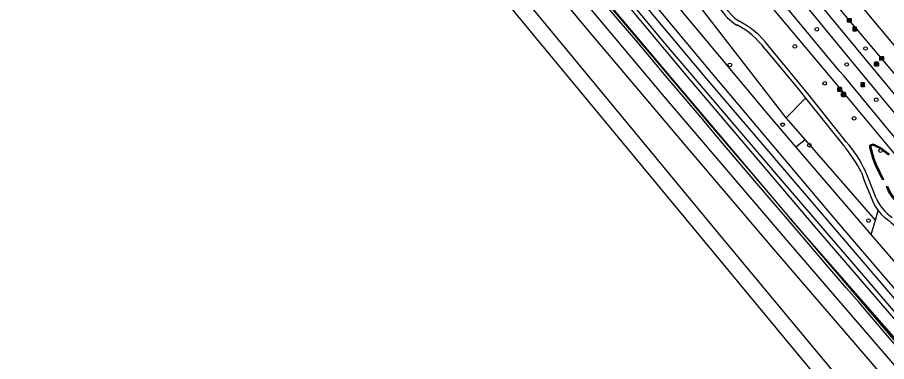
# Model space of a CAD drawing. Extents: x 159280 to 160375, y 384531 to 385872.
# Drawn here: x 159420.1 to 159655, y 384833 to 384926 of the extents above; entities that cross this region are included whole.
import ezdxf

# ---------------------------------------------------------------- set-up
doc = ezdxf.new("R2010")
doc.units = 0
for name, color, linetype in [('IMGEO_Afvalbak', 7, 'Continuous'), ('IMGEO_Bank', 7, 'Continuous'), ('IMGEO_Boom', 7, 'Continuous'), ('IMGEO_Fietspad_open', 7, 'Continuous'), ('IMGEO_Geluidsscherm', 7, 'Continuous'), ('IMGEO_Grasland_overig', 7, 'Continuous'), ('IMGEO_Groenvoorziening', 7, 'Continuous'), ('IMGEO_Haag', 7, 'Continuous'), ('IMGEO_Hek', 7, 'Continuous'), ('IMGEO_Kast', 7, 'Continuous'), ('IMGEO_Kolk', 7, 'Continuous'), ('IMGEO_Lichtpunt', 7, 'Continuous'), ('IMGEO_Rijbaan_lokaal_open', 7, 'Continuous'), ('IMGEO_Spoor', 7, 'Continuous'), ('IMGEO_Spoorbaan_halfverhard', 7, 'Continuous'), ('IMGEO_Struiken', 7, 'Continuous'), ('IMGEO_Voetpad_halfverhard', 7, 'Continuous')]:
    doc.layers.add(name, color=color, linetype=linetype)

msp = doc.modelspace()

# ---------------------------------------------------------------- linework, layer by layer
at = {"layer": 'IMGEO_Afvalbak'}
for p, q in [((159641.81, 384906.16), (159641.81, 384906.96)), ((159641.81, 384906.96), (159641.81, 384906.16)), ((159641.91, 384907.06), (159642.7, 384907.06)), ((159642.7, 384907.06), (159641.91, 384907.06)), ((159642.7, 384906.06), (159641.91, 384906.06)), ((159641.91, 384906.06), (159642.7, 384906.06)), ((159642.8, 384906.96), (159642.8, 384906.16)), ((159642.8, 384906.16), (159642.8, 384906.96))]:
    msp.add_line(p, q, dxfattribs=at)
msp.add_lwpolyline([(159641.95, 384906.78), (159642.66, 384906.78), (159642.51, 384906.31), (159642.1, 384906.31), (159641.95, 384906.78)], dxfattribs=at)
for centre, start, end in [((159641.91, 384906.96), 90, 180), ((159641.91, 384906.96), 90, 180), ((159641.91, 384906.16), 180, 270), ((159641.91, 384906.16), 180, 270), ((159642.7, 384906.96), 0, 90), ((159642.7, 384906.96), 360, 90), ((159642.7, 384906.16), 270, 0), ((159642.7, 384906.16), 270, 0)]:
    msp.add_arc(centre, 0.1, start, end, dxfattribs=at)
at = {"layer": 'IMGEO_Bank'}
for p, q in [((159642.88, 384904.72), (159642.88, 384905.56)), ((159642.88, 384905.56), (159642.88, 384904.72)), ((159642.96, 384905.65), (159643.8, 384905.65)), ((159643.8, 384905.65), (159642.96, 384905.65)), ((159643.88, 384905.57), (159643.88, 384904.73)), ((159643.88, 384904.73), (159643.88, 384905.57)), ((159643.81, 384904.65), (159642.97, 384904.65)), ((159642.97, 384904.65), (159643.81, 384904.65)), ((159643.19, 384905.16), (159643.19, 384905.26)), ((159643.58, 384905.05), (159643.19, 384905.05)), ((159643.23, 384905.26), (159643.23, 384905.16)), ((159643.52, 384905.27), (159643.24, 384905.27)), ((159643.24, 384905.15), (159643.52, 384905.15)), ((159643.53, 384905.16), (159643.53, 384905.26)), ((159643.57, 384905.26), (159643.57, 384905.16))]:
    msp.add_line(p, q, dxfattribs=at)
for points in [[(159643.18, 384905.27), (159643.1, 384905.27), (159643.1, 384905.43), (159643.66, 384905.43), (159643.66, 384905.27), (159643.58, 384905.27)], [(159643.13, 384905.05), (159642.99, 384905.05), (159643.1, 384905.15), (159643.18, 384905.15)], [(159643.18, 384905.04), (159643.18, 384904.83), (159643.14, 384904.83), (159643.14, 384905.04)], [(159643.58, 384905.15), (159643.66, 384905.15), (159643.77, 384905.05), (159643.64, 384905.05)], [(159643.63, 384905.04), (159643.63, 384904.83), (159643.59, 384904.83), (159643.59, 384905.04)]]:
    msp.add_lwpolyline(points, dxfattribs=at)
for centre, radius, start, end in [((159642.96, 384905.57), 0.0779, 92.4484, 184.2845), ((159642.96, 384905.57), 0.0779, 92.4484, 184.2845), ((159643.8, 384905.57), 0.0779, 2.4484, 94.2845), ((159643.8, 384905.57), 0.0779, 2.4484, 94.2845), ((159642.96, 384904.73), 0.0779, 182.4484, 274.2845), ((159642.96, 384904.73), 0.0779, 182.4484, 274.2845), ((159643.13, 384905.04), 0.00671, 2.8957, 87.1043), ((159643.18, 384905.26), 0.00671, 2.8957, 87.1043), ((159643.18, 384905.16), 0.00671, 272.8957, 357.1043), ((159643.19, 384905.04), 0.00671, 92.8957, 177.1043), ((159643.24, 384905.26), 0.00671, 92.8957, 177.1043), ((159643.24, 384905.16), 0.00671, 182.8957, 267.1043), ((159643.52, 384905.26), 0.00671, 2.8957, 87.1043), ((159643.52, 384905.16), 0.00671, 272.8957, 357.1043), ((159643.58, 384905.26), 0.00671, 92.8957, 177.1043), ((159643.58, 384905.16), 0.00671, 182.8957, 267.1043), ((159643.58, 384905.04), 0.00671, 2.8957, 87.1043), ((159643.64, 384905.04), 0.00671, 92.8957, 177.1043), ((159643.8, 384904.73), 0.0779, 272.4484, 4.2845), ((159643.8, 384904.73), 0.0779, 272.4484, 4.2845)]:
    msp.add_arc(centre, radius, start, end, dxfattribs=at)
at = {"layer": 'IMGEO_Boom'}
for centre in [(159636.16, 384922.79), (159630.24, 384918.14), (159649.34, 384917.58), (159612.67, 384913.14), (159644.24, 384913.26), (159638.31, 384908.16), (159652.24, 384903.74), (159646.24, 384898.71), (159626.94, 384897.01), (159634.15, 384891.43), (159653.41, 384889.98), (159650.16, 384871.08)]:
    msp.add_circle(centre, 0.489, dxfattribs=at)
at = {"layer": 'IMGEO_Fietspad_open'}
for points in [[(159612.55, 384964.6), (159611.69, 384960.21), (159637.6, 384928.8), (159664.9, 384895.82), (159666.72, 384893.58), (159667.54, 384892.61), (159672.1, 384887.34), (159677.11, 384882.49), (159678.41, 384881.39), (159681.23, 384884.66)], [(159611.07, 384955.91), (159616.7, 384949.08), (159633.27, 384929.04), (159641.68, 384918.85), (159646.29, 384913.29), (159653.52, 384904.47), (159660.8, 384895.77), (159667.85, 384887.19), (159669.84, 384885), (159672.93, 384881.89), (159676.07, 384879.06), (159676.67, 384878.55)]]:
    msp.add_lwpolyline(points, dxfattribs=at)
at = {"layer": 'IMGEO_Geluidsscherm'}
msp.add_lwpolyline([(159382.41, 385168.45), (159383.95, 385166.39), (159390.05, 385159.27), (159397.61, 385149.9), (159413.02, 385131.15), (159425.4, 385116.19), (159440.26, 385098.19), (159446.68, 385090.46), (159450.34, 385085.98), (159461.67, 385072.31), (159488.83, 385039.41), (159500.15, 385025.7), (159508.59, 385015.47), (159537.44, 384980.6), (159552.13, 384962.79), (159555.99, 384958.13), (159568.18, 384943.49), (159573.96, 384936.54), (159594.63, 384912.02), (159606.86, 384897.48), (159622.93, 384878.76), (159628.44, 384872.29), (159643.87, 384854.24), (159656.91, 384838.98)], dxfattribs=at)
at = {"layer": 'IMGEO_Grasland_overig'}
for points in [[(159322.04, 385241.07), (159323.31, 385239.73), (159380.55, 385170.24), (159391.36, 385157.31), (159438.71, 385099.97), (159472.03, 385059.89), (159508.59, 385015.47), (159566.11, 384946.16), (159595.75, 384910.89), (159628.44, 384872.29)], [(159708.72, 384780.59), (159628.44, 384872.29)], [(159628.44, 384872.29), (159646.64, 384851.13), (159656.63, 384839.32), (159673.79, 384819.33), (159706.61, 384781.4)]]:
    msp.add_lwpolyline(points, dxfattribs=at)
at = {"layer": 'IMGEO_Groenvoorziening'}
for points in [[(159627.91, 384898.88), (159597.9, 384937.66)], [(159633.09, 384904.2), (159627.91, 384898.88)], [(159633.01, 384893.02), (159627.91, 384898.88)], [(159630.54, 384891.01), (159633.01, 384893.02)], [(159651.99, 384871.23), (159633.01, 384893.02)], [(159651.99, 384871.23), (159652.73, 384873.83)], [(159650.88, 384867.36), (159651.99, 384871.23)]]:
    msp.add_lwpolyline(points, dxfattribs=at)
at = {"layer": 'IMGEO_Haag'}
for points in [[(159655.58, 384888.79), (159653.26, 384890.59), (159651.35, 384891.48), (159651.01, 384891.39), (159650.76, 384891.21), (159650.76, 384890.9), (159651.62, 384887.99), (159652.23, 384886.29), (159654.22, 384882.21), (159653.95, 384882.08), (159651.95, 384886.17), (159651.34, 384887.9), (159650.46, 384890.86), (159650.46, 384891.37), (159650.88, 384891.66), (159651.38, 384891.8), (159653.42, 384890.85), (159655.8, 384889.01)], [(159654.97, 384880.25), (159655.24, 384880.38), (159655.85, 384879.12), (159656.49, 384878.04), (159657.23, 384877.04), (159658.6, 384875.59), (159659.85, 384874.53), (159659.65, 384874.3), (159658.39, 384875.37), (159657, 384876.85), (159656.24, 384877.87), (159655.58, 384878.98), (159654.97, 384880.25)]]:
    msp.add_lwpolyline(points, dxfattribs=at)
at = {"layer": 'IMGEO_Hek'}
for points in [[(159630.54, 384891.01), (159623.21, 384899.54), (159589.44, 384940.09)], [(159650.88, 384867.36), (159630.54, 384891.01)], [(159676.82, 384837.2), (159650.88, 384867.36)]]:
    msp.add_lwpolyline(points, dxfattribs=at)
at = {"layer": 'IMGEO_Kast'}
for p, q in [((159651.8, 384912.93), (159651.8, 384913.77)), ((159651.8, 384913.77), (159651.8, 384912.93)), ((159651.87, 384913.86), (159652.71, 384913.86)), ((159652.71, 384913.86), (159651.87, 384913.86)), ((159652.72, 384912.86), (159651.88, 384912.86)), ((159651.88, 384912.86), (159652.72, 384912.86)), ((159652.8, 384913.78), (159652.8, 384912.94)), ((159652.8, 384912.94), (159652.8, 384913.78))]:
    msp.add_line(p, q, dxfattribs=at)
for points in [[(159651.99, 384913.65), (159652.59, 384913.65), (159652.59, 384913.56), (159651.99, 384913.56), (159651.99, 384913.65)], [(159651.99, 384913.47), (159652.59, 384913.47), (159652.59, 384912.98), (159651.99, 384912.98), (159651.99, 384913.47)]]:
    msp.add_lwpolyline(points, dxfattribs=at)
msp.add_circle((159652.08, 384913.32), 0.0377, dxfattribs=at)
for centre, start, end in [((159651.88, 384913.78), 92.4484, 184.2845), ((159651.88, 384913.78), 92.4484, 184.2845), ((159651.88, 384912.93), 182.4484, 274.2845), ((159651.88, 384912.93), 182.4484, 274.2845), ((159652.72, 384913.78), 2.4484, 94.2845), ((159652.72, 384913.78), 2.4484, 94.2845), ((159652.72, 384912.93), 272.4484, 4.2845), ((159652.72, 384912.93), 272.4484, 4.2845)]:
    msp.add_arc(centre, 0.0779, start, end, dxfattribs=at)
at = {"layer": 'IMGEO_Kolk'}
for p, q in [((159644.49, 384924.76), (159644.49, 384925.61)), ((159644.57, 384925.68), (159645.42, 384925.68)), ((159645.42, 384924.68), (159644.57, 384924.68)), ((159644.98, 384925.46), (159645.01, 384925.46)), ((159645, 384924.9), (159644.98, 384924.9)), ((159645.49, 384925.61), (159645.49, 384924.76)), ((159653.17, 384914.46), (159653.17, 384915.31)), ((159653.25, 384915.39), (159654.1, 384915.39)), ((159653.66, 384915.17), (159653.68, 384915.17)), ((159654.17, 384915.31), (159654.17, 384914.46)), ((159654.1, 384914.39), (159653.25, 384914.39)), ((159653.68, 384914.61), (159653.66, 384914.61))]:
    msp.add_line(p, q, dxfattribs=at)
for points in [[(159644.49, 384924.76), (159644.49, 384925.61)], [(159644.57, 384925.68), (159645.42, 384925.68)], [(159645.42, 384924.68), (159644.57, 384924.68)], [(159644.81, 384925.38), (159644.94, 384925.38), (159644.94, 384925.23), (159645.07, 384925.38), (159645.23, 384925.38), (159645.09, 384925.23), (159645.24, 384924.98), (159645.09, 384924.98), (159645, 384925.15), (159644.94, 384925.08), (159644.94, 384924.98), (159644.81, 384924.98), (159644.81, 384925.38)], [(159645.49, 384925.61), (159645.49, 384924.76)], [(159653.17, 384914.46), (159653.17, 384915.31)], [(159653.25, 384915.39), (159654.1, 384915.39)], [(159653.49, 384915.09), (159653.62, 384915.09), (159653.62, 384914.94), (159653.74, 384915.09), (159653.91, 384915.09), (159653.76, 384914.94), (159653.92, 384914.69), (159653.76, 384914.69), (159653.68, 384914.85), (159653.62, 384914.78), (159653.62, 384914.69), (159653.49, 384914.69), (159653.49, 384915.09)], [(159654.17, 384915.31), (159654.17, 384914.46)], [(159654.1, 384914.39), (159653.25, 384914.39)]]:
    msp.add_lwpolyline(points, dxfattribs=at)
for centre, start, end in [((159644.57, 384925.61), 91.552, 178.448), ((159644.57, 384925.61), 91.552, 178.448), ((159644.57, 384924.76), 181.552, 268.448), ((159644.57, 384924.76), 181.552, 268.448), ((159645.42, 384925.61), 1.552, 88.448), ((159645.42, 384925.61), 1.552, 88.448), ((159645.42, 384924.76), 271.552, 358.448), ((159645.42, 384924.76), 271.552, 358.448), ((159653.25, 384915.31), 91.552, 178.448), ((159653.25, 384915.31), 91.552, 178.448), ((159654.1, 384915.31), 1.552, 88.448), ((159654.1, 384915.31), 1.552, 88.448), ((159653.25, 384914.46), 181.552, 268.448), ((159653.25, 384914.46), 181.552, 268.448), ((159654.1, 384914.46), 271.552, 358.448), ((159654.1, 384914.46), 271.552, 358.448)]:
    msp.add_arc(centre, 0.0765, start, end, dxfattribs=at)
for centre, major_axis, ratio, start_param, end_param in [((159644.98, 384925.18), (-0.387, 0.002), 0.722429, 4.712389, 7.853982), ((159645, 384925.18), (-0.39, 0.002), 0.717154, 1.570796, 4.712389), ((159653.66, 384914.89), (-0.387, 0.002), 0.722429, 4.712389, 7.853982), ((159653.68, 384914.89), (-0.39, 0.002), 0.717154, 1.570796, 4.712389)]:
    msp.add_ellipse(centre, major_axis=major_axis, ratio=ratio, start_param=start_param, end_param=end_param, dxfattribs=at)
at = {"layer": 'IMGEO_Lichtpunt'}
for p, q in [((159645.87, 384923.24), (159645.87, 384922.44)), ((159645.87, 384923.24), (159645.87, 384922.44)), ((159646.77, 384923.34), (159645.97, 384923.34)), ((159646.77, 384923.34), (159645.97, 384923.34)), ((159645.97, 384922.34), (159646.77, 384922.34)), ((159645.97, 384922.34), (159646.77, 384922.34)), ((159646.87, 384922.44), (159646.87, 384923.24)), ((159646.87, 384922.44), (159646.87, 384923.24)), ((159648.11, 384908.19), (159648.11, 384907.39)), ((159648.11, 384908.19), (159648.11, 384907.39)), ((159649.01, 384908.29), (159648.2, 384908.29)), ((159649.01, 384908.29), (159648.2, 384908.29)), ((159649.1, 384907.39), (159649.1, 384908.19)), ((159649.1, 384907.39), (159649.1, 384908.19)), ((159648.2, 384907.29), (159649.01, 384907.29)), ((159648.2, 384907.29), (159649.01, 384907.29))]:
    msp.add_line(p, q, dxfattribs=at)
for points in [[(159646.25, 384922.91), (159646.28, 384922.88), (159646.1, 384922.62), (159646.06, 384922.65), (159646.25, 384922.91)], [(159646.35, 384922.86), (159646.4, 384922.86), (159646.4, 384922.54), (159646.35, 384922.54), (159646.35, 384922.86)], [(159646.46, 384922.88), (159646.5, 384922.91), (159646.68, 384922.64), (159646.64, 384922.62), (159646.46, 384922.88)], [(159648.48, 384907.86), (159648.52, 384907.83), (159648.33, 384907.57), (159648.29, 384907.59), (159648.48, 384907.86)], [(159648.58, 384907.81), (159648.63, 384907.81), (159648.63, 384907.49), (159648.58, 384907.49), (159648.58, 384907.81)], [(159648.69, 384907.83), (159648.73, 384907.86), (159648.92, 384907.59), (159648.88, 384907.57), (159648.69, 384907.83)]]:
    msp.add_lwpolyline(points, dxfattribs=at)
for centre in [(159646.37, 384923.04), (159648.61, 384907.99)]:
    msp.add_circle(centre, 0.0994, dxfattribs=at)
for centre, start, end in [((159645.97, 384923.24), 90, 180), ((159645.97, 384923.24), 90, 180), ((159645.97, 384922.44), 180, 270), ((159645.97, 384922.44), 180, 270), ((159646.77, 384923.24), 0, 90), ((159646.77, 384923.24), 0, 90), ((159646.77, 384922.44), 270, 0), ((159646.77, 384922.44), 270, 360), ((159648.2, 384908.19), 90, 180), ((159648.2, 384908.19), 90, 180), ((159649.01, 384908.19), 0, 90), ((159649.01, 384908.19), 0, 90), ((159648.2, 384907.39), 180, 270), ((159648.2, 384907.39), 180, 270), ((159649.01, 384907.39), 270, 0), ((159649.01, 384907.39), 270, 360)]:
    msp.add_arc(centre, 0.0946, start, end, dxfattribs=at)
at = {"layer": 'IMGEO_Rijbaan_lokaal_open'}
for points in [[(159659.93, 384907.47), (159644.99, 384925.18), (159640.15, 384931.05), (159637.86, 384933.84), (159632.94, 384939.79), (159621.52, 384953.65), (159618.86, 384956.88), (159614.05, 384962.79)], [(159682.57, 384890.46), (159671.2, 384902.29), (159667.05, 384906.91), (159658.1, 384917.33), (159648.46, 384928.81)]]:
    msp.add_lwpolyline(points, dxfattribs=at)
at = {"layer": 'IMGEO_Spoor'}
for points in [[(159301.5, 385259.21), (159350.26, 385200.1), (159400.35, 385139.58), (159458.51, 385069.02), (159461.41, 385065.66), (159537.08, 384973.84), (159556.87, 384949.96), (159594.94, 384904.52), (159629.13, 384864.41), (159796.42, 384670.31), (159828.84, 384632.4), (159847.17, 384610.66), (159881.17, 384569.85), (159890.02, 384559.09)], [(159298.2, 385256.49), (159411.66, 385119.07), (159479.57, 385036.95), (159497.52, 385015.09), (159547.98, 384954.12), (159574.62, 384922.08), (159600.31, 384891.72), (159624.47, 384863.39), (159693.93, 384782.64), (159798.95, 384660.88), (159851.36, 384599.29), (159887.06, 384556.42)], [(159292.27, 385251.59), (159303.6, 385237.88), (159381.29, 385143.78), (159423.02, 385093.32), (159434.25, 385079.86), (159454.7, 385054.97), (159609.41, 384867.73), (159645.77, 384823.98), (159681.18, 384781.71), (159706.75, 384751.73), (159755.58, 384694.84), (159880.09, 384550.14)], [(159288.97, 385248.86), (159394.81, 385120.77), (159451.56, 385051.93), (159485.01, 385011.6), (159559.99, 384920.75), (159634.68, 384830.53), (159669.93, 384788.54), (159680.14, 384776.23), (159725.39, 384723.21), (159772.58, 384668.35), (159876.93, 384547.28)]]:
    msp.add_lwpolyline(points, dxfattribs=at)
at = {"layer": 'IMGEO_Spoorbaan_halfverhard'}
msp.add_lwpolyline([(159665.5, 384828.04), (159654.54, 384840.7), (159647.58, 384848.94), (159644.12, 384852.94), (159639.71, 384858.03), (159631.95, 384867.13), (159626.64, 384873.39), (159624.47, 384875.89), (159619.46, 384881.74), (159609.27, 384893.73), (159605.33, 384898.36), (159594.93, 384910.66), (159587.78, 384919.19), (159582.25, 384925.68), (159577.77, 384931.05)], dxfattribs=at)
at = {"layer": 'IMGEO_Struiken'}
for points in [[(159329.55, 385245.94), (159335.55, 385239.25), (159354.13, 385216.59), (159386.58, 385177.43), (159433.38, 385121.29), (159486.75, 385056.86), (159552.92, 384976.72), (159608.51, 384909.98), (159641.03, 384871.47), (159654.4, 384855.89), (159684.96, 384820.57), (159715.14, 384785.36)], [(159325.89, 385244.19), (159327.75, 385242.17), (159353.46, 385211.38), (159428.9, 385119.92), (159469.82, 385070.67), (159485.41, 385051.41), (159503.49, 385029.68), (159535.64, 384990.47), (159570.61, 384948.55), (159594.49, 384919.64), (159625.22, 384883.6), (159647.74, 384857.42), (159673.39, 384827.37), (159696.86, 384800.16), (159711.85, 384782.57)], [(159713.55, 384784.03), (159606.28, 384909.53), (159567.52, 384955.83), (159530.21, 385000.77), (159512.46, 385022.29), (159492.94, 385046.36), (159472.07, 385070.74), (159452.36, 385094.84), (159436.91, 385113.42), (159386.61, 385174.22), (159348.79, 385219.73), (159334.2, 385236.72), (159327.99, 385244.68)], [(159710.99, 384781.81), (159697.31, 384797.77), (159679.06, 384818.42), (159657.5, 384844.07), (159636.21, 384868.89), (159601, 384910.23), (159554.41, 384966.14), (159492, 385041.67), (159470.05, 385068.06), (159449.8, 385092.72), (159353.19, 385209.44), (159324.94, 385243.41)], [(159630.54, 384891.01), (159623.21, 384899.54), (159589.44, 384940.09)], [(159650.88, 384867.36), (159630.54, 384891.01)], [(159717.26, 384787.04), (159718.83, 384788.35), (159676.82, 384837.2), (159650.88, 384867.36)]]:
    msp.add_lwpolyline(points, dxfattribs=at)
at = {"layer": 'IMGEO_Voetpad_halfverhard'}
for points in [[(159663.54, 384885.89), (159643.6, 384910.09), (159642.41, 384911.35), (159619.1, 384939.6), (159609.79, 384950.77)], [(159611.09, 384944.48), (159619.73, 384933.86), (159641.15, 384908.34), (159663.23, 384881.86)], [(159622.14, 384917.47), (159631.21, 384906.55), (159633.09, 384904.2)], [(159644.11, 384892.38), (159633.97, 384905.05), (159632.32, 384907.11), (159623.09, 384918.31)], [(159633.09, 384904.2), (159643.37, 384891.36)], [(159652.18, 384877.15), (159650.06, 384882.62), (159649.22, 384884.57)], [(159648.24, 384884.1), (159648.98, 384881.94), (159651.32, 384876.27)]]:
    msp.add_lwpolyline(points, dxfattribs=at)
for centre, radius, start, end in [((159622.7, 384936.68), 15.15, 189.9023, 237.2977), ((159623.16, 384936.55), 14.1, 189.172, 235.3646), ((159605.6, 384905.47), 21.69, 36.2872, 63.8947), ((159605.14, 384905.19), 20.97, 35.8602, 63.4335), ((159614.99, 384867.1), 37.34, 27.0714, 40.5232), ((159621.55, 384872.05), 30.37, 24.3453, 42.0271), ((159663.35, 384882.04), 12.19, 203.6728, 236.0312), ((159662.22, 384880.93), 11.85, 203.1422, 216.8306), ((159662.17, 384880.88), 11.79, 216.7722, 231.6334), ((159632.97, 384844.38), 34.96, 42.5934, 51.2367)]:
    msp.add_arc(centre, radius, start, end, dxfattribs=at)

doc.saveas('drawing.dxf')
